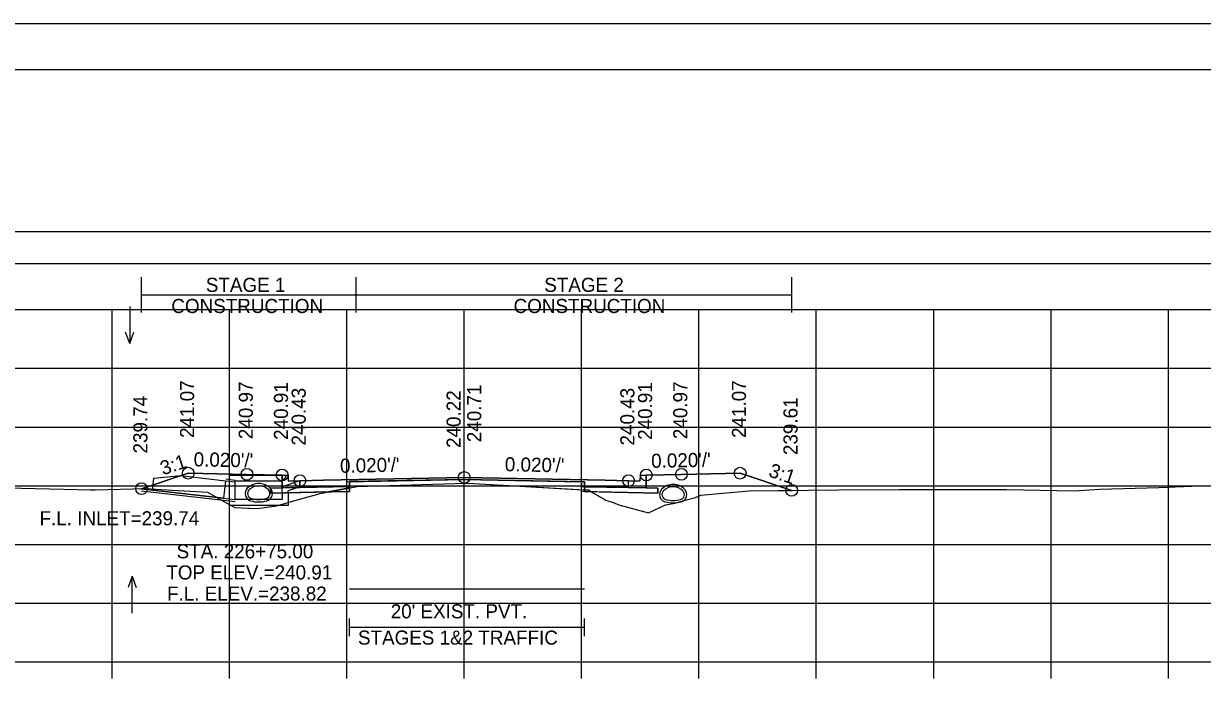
# Model space of a CAD drawing. Extents: x 1369627 to 1374022, y 380035 to 398173.
# Drawn here: x 1372061 to 1372161.4, y 386169.1 to 386225.6 of the extents above; entities that cross this region are included whole.
import ezdxf

# ---------------------------------------------------------------- set-up
doc = ezdxf.new("R2010")
doc.units = 0
for name, color, linetype in [('Default', 7, 'Continuous'), ('R_Alt Surface', 7, 'Continuous'), ('R_Axis', 7, 'Continuous'), ('R_Axis Annot', 7, 'Continuous'), ('R_Border', 7, 'Continuous'), ('R_Border Notes', 7, 'Continuous'), ('R_Drive', 7, 'Continuous'), ('R_Exist Surface', 7, 'Continuous'), ('R_Fin Surface', 7, 'Continuous'), ('R_Grid', 7, 'Continuous'), ('R_MOT', 7, 'Continuous'), ('R_No Plot', 7, 'Continuous'), ('R_Water', 7, 'Continuous'), ('R_Water Annot', 7, 'Continuous'), ('R_Xsect Elev', 7, 'Continuous'), ('R_Xsect Slope', 7, 'Continuous'), ('T_Vehicle Path Rt', 7, 'Continuous')]:
    doc.layers.add(name, color=color, linetype=linetype)

msp = doc.modelspace()

# ---------------------------------------------------------------- linework, layer by layer
at = {"layer": 'Default'}
for p, q in [((1372088.77, 386173.42), (1372088.77, 386174.92)), ((1372108.77, 386173.42), (1372108.77, 386174.92)), ((1372088.77, 386174.17), (1372108.77, 386174.17))]:
    msp.add_line(p, q, dxfattribs=at)
for points in [[(1371948.53, 386205.14), (1372248.53, 386205.14), (1372248.53, 386207.84), (1371948.53, 386207.84)], [(1372083.02, 386187.13), (1372083.52, 386187.13), (1372083.53, 386186.63), (1372084.53, 386186.65), (1372084.53, 386186.07), (1372083.03, 386186.04)], [(1372113.53, 386186.63), (1372113.54, 386187.13), (1372114.04, 386187.13), (1372114.03, 386186.04), (1372112.53, 386186.07), (1372112.53, 386186.65)]]:
    msp.add_lwpolyline(points, close=True, dxfattribs=at)
at = {"layer": 'R_Alt Surface'}
msp.add_lwpolyline([(1372083.03, 386187.13), (1372083.03, 386186.04), (1372084.53, 386186.07), (1372088.77, 386186.15), (1372088.77, 386186.57), (1372098.53, 386186.76), (1372108.77, 386186.56), (1372108.77, 386186.14), (1372112.53, 386186.07), (1372114.03, 386186.04), (1372114.03, 386187.13)], dxfattribs=at)
for points in [[(1372082.03, 386186.02), (1372083.03, 386186.04), (1372084.53, 386186.07), (1372088.77, 386186.15), (1372088.77, 386185.73), (1372082.03, 386185.6)], [(1372115.03, 386186.02), (1372114.03, 386186.04), (1372112.53, 386186.07), (1372108.77, 386186.14), (1372108.77, 386185.72), (1372115.03, 386185.6)]]:
    msp.add_lwpolyline(points, close=True, dxfattribs=at)
at = {"layer": 'R_Axis'}
for p, q in [((1371948.53, 386171.22), (1372248.53, 386171.22)), ((1372068.53, 386169.82), (1372068.53, 386171.22)), ((1372078.53, 386169.82), (1372078.53, 386171.22)), ((1372088.53, 386169.82), (1372088.53, 386171.22)), ((1372098.53, 386169.82), (1372098.53, 386171.22)), ((1372108.53, 386169.82), (1372108.53, 386171.22)), ((1372118.53, 386169.82), (1372118.53, 386171.22)), ((1372128.53, 386169.82), (1372128.53, 386171.22)), ((1372138.53, 386169.82), (1372138.53, 386171.22)), ((1372148.53, 386169.82), (1372148.53, 386171.22)), ((1372158.53, 386169.82), (1372158.53, 386171.22))]:
    msp.add_line(p, q, dxfattribs=at)
at = {"layer": 'R_Border'}
for p, q in [((1371940.53, 386221.68), (1372256.71, 386221.68)), ((1372093.05, 386221.42), (1372093.05, 386221.42)), ((1372093.05, 386221.42), (1372093.05, 386221.42))]:
    msp.add_line(p, q, dxfattribs=at)
at = {"layer": 'R_Drive'}
msp.add_line((1372071.04, 386185.97), (1372079.03, 386185.05), dxfattribs=at)
for centre, radius, start, end in [((1372080.51, 386185.56), 0.646, 136.3515, 253.9529), ((1372081.03, 386185.07), 1.35, 43.6485, 136.3515), ((1372080.51, 386185.56), 0.438, 136.3515, 253.9529), ((1372081.03, 386185.07), 1.15, 43.6485, 136.3515), ((1372081.54, 386185.56), 0.438, 286.0471, 43.6485), ((1372081.54, 386185.56), 0.646, 286.0471, 43.6485), ((1372115.82, 386185.47), 0.646, 136.3515, 253.9529), ((1372116.33, 386184.99), 1.35, 43.6485, 136.3515), ((1372115.82, 386185.47), 0.438, 136.3515, 253.9529), ((1372116.33, 386184.99), 1.15, 43.6485, 136.3515), ((1372116.85, 386185.47), 0.438, 286.0471, 43.6485), ((1372116.85, 386185.47), 0.646, 286.0471, 43.6485), ((1372081.03, 386187.34), 2.5, 253.9529, 286.0471), ((1372081.03, 386187.34), 2.29, 253.9529, 286.0471), ((1372116.33, 386187.26), 2.5, 253.9529, 286.0471), ((1372116.33, 386187.26), 2.29, 253.9529, 286.0471)]:
    msp.add_arc(centre, radius, start, end, dxfattribs=at)
at = {"layer": 'R_Exist Surface'}
msp.add_lwpolyline([(1372053.46, 386186.19), (1372064.41, 386185.92), (1372066.68, 386185.86), (1372067.09, 386185.86), (1372071.41, 386185.98), (1372073.19, 386185.87), (1372076.67, 386185.67), (1372078.32, 386184.75), (1372079, 386184.37), (1372080.11, 386184.31), (1372080.24, 386184.3), (1372080.88, 386184.27), (1372082.33, 386184.48), (1372082.4, 386184.49), (1372082.53, 386184.51), (1372082.66, 386184.53), (1372084.62, 386185.1), (1372086.16, 386185.54), (1372086.24, 386185.56), (1372089.42, 386186.17), (1372098.64, 386186.44), (1372098.77, 386186.45), (1372098.88, 386186.44), (1372109.13, 386185.85), (1372110.5, 386185.06), (1372110.55, 386184.99), (1372110.61, 386184.98), (1372110.95, 386184.89), (1372111.09, 386184.84), (1372111.7, 386184.61), (1372114.24, 386183.91), (1372115.69, 386184.59), (1372116.49, 386184.75), (1372117.37, 386184.98), (1372118.24, 386185.23), (1372118.69, 386185.43), (1372120.26, 386185.56), (1372122.8, 386185.78), (1372125.27, 386185.82), (1372130.44, 386185.86), (1372135.62, 386185.91), (1372138.35, 386185.91), (1372144.71, 386185.89), (1372144.71, 386185.89), (1372144.72, 386185.89), (1372150.49, 386185.8), (1372152.68, 386185.94), (1372157.7, 386186.08), (1372160.51, 386186.18), (1372170.82, 386186.3)], dxfattribs=at)
at = {"layer": 'R_Fin Surface'}
msp.add_lwpolyline([(1372071.04, 386185.97), (1372075.02, 386187.29), (1372080.02, 386187.19), (1372083.02, 386187.13), (1372083.52, 386187.13), (1372083.53, 386186.63), (1372084.53, 386186.65), (1372086.53, 386186.69), (1372098.53, 386186.93), (1372110.53, 386186.69), (1372112.53, 386186.65), (1372113.53, 386186.63), (1372113.54, 386187.13), (1372114.04, 386187.13), (1372117.04, 386187.19), (1372122.04, 386187.29), (1372126.43, 386185.83)], dxfattribs=at)
at = {"layer": 'R_Grid'}
for p, q in [((1371948.53, 386201.22), (1372248.53, 386201.22)), ((1372068.53, 386171.22), (1372068.53, 386201.22)), ((1372078.53, 386171.22), (1372078.53, 386201.22)), ((1372088.53, 386171.22), (1372088.53, 386201.22)), ((1372098.53, 386171.22), (1372098.53, 386201.22)), ((1372108.53, 386171.22), (1372108.53, 386201.22)), ((1372118.53, 386171.22), (1372118.53, 386201.22)), ((1372128.53, 386171.22), (1372128.53, 386201.22)), ((1372138.53, 386171.22), (1372138.53, 386201.22)), ((1372148.53, 386171.22), (1372148.53, 386201.22)), ((1372158.53, 386171.22), (1372158.53, 386201.22)), ((1371948.53, 386196.22), (1372248.53, 386196.22)), ((1371948.53, 386191.22), (1372248.53, 386191.22)), ((1371948.53, 386186.22), (1372248.53, 386186.22)), ((1371948.53, 386181.22), (1372248.53, 386181.22)), ((1371948.53, 386176.22), (1372248.53, 386176.22)), ((1371948.53, 386171.22), (1372248.53, 386171.22))]:
    msp.add_line(p, q, dxfattribs=at)
at = {"layer": 'R_MOT'}
for p, q in [((1372071.04, 386200.98), (1372071.04, 386203.98)), ((1372089.34, 386200.98), (1372089.34, 386203.98)), ((1372126.43, 386200.98), (1372126.43, 386203.98)), ((1372071.04, 386202.48), (1372126.43, 386202.48))]:
    msp.add_line(p, q, dxfattribs=at)
at = {"layer": 'R_No Plot'}
for p, q in [((1371928.13, 386225.58), (1372261.46, 386225.58)), ((1372078.21, 386186.81), (1372079.03, 386186.71)), ((1372071.04, 386185.8), (1372079.03, 386184.88))]:
    msp.add_line(p, q, dxfattribs=at)
for points in [[(1371928.12, 386225.58), (1372261.46, 386225.58), (1372261.46, 386012.24), (1371928.12, 386012.24)], [(1372174.45, 386221.68), (1372194.07, 386221.68), (1372194.07, 386211.8), (1372210.18, 386211.8), (1372233.38, 386211.8), (1372233.38, 386179.13), (1372256.59, 386179.13), (1372256.71, 386016.22), (1371940.53, 386016.22), (1371940.53, 386221.68)], [(1372098.53, 386186.93), (1372086.53, 386186.69), (1372084.53, 386186.65), (1372084.53, 386186.07), (1372088.53, 386186.15), (1372088.53, 386186.56), (1372098.53, 386186.76), (1372108.53, 386186.56), (1372108.53, 386186.15), (1372112.53, 386186.07), (1372112.53, 386186.65), (1372110.53, 386186.69)], [(1372088.53, 386186.15), (1372084.53, 386186.07), (1372083.03, 386186.04), (1372082.03, 386186.02), (1372082.03, 386185.6), (1372088.53, 386185.73)], [(1372108.53, 386186.15), (1372112.53, 386186.07), (1372114.03, 386186.04), (1372115.03, 386186.02), (1372115.03, 386185.6), (1372108.53, 386185.73)]]:
    msp.add_lwpolyline(points, close=True, dxfattribs=at)
for points in [[(1372083.02, 386187.13), (1372083.03, 386186.04), (1372084.53, 386186.07), (1372088.53, 386186.15), (1372088.53, 386186.56), (1372098.53, 386186.76), (1372108.53, 386186.56), (1372108.53, 386186.15), (1372112.53, 386186.07), (1372114.03, 386186.04), (1372114.04, 386187.13)], [(1372088.77, 386177.45), (1372108.77, 386177.45)]]:
    msp.add_lwpolyline(points, dxfattribs=at)
for centre in [(1372075.02, 386187.29), (1372080.02, 386187.19), (1372117.04, 386187.19), (1372122.04, 386187.29), (1372083.02, 386187.13), (1372084.53, 386186.65), (1372098.53, 386186.93), (1372112.53, 386186.65), (1372114.04, 386187.13), (1372071.04, 386185.97), (1372126.43, 386185.83)]:
    msp.add_circle(centre, 0.5, dxfattribs=at)
at = {"layer": 'R_Water'}
for p, q in [((1372078.53, 386187.13), (1372083.28, 386187.13)), ((1372078.53, 386185.63), (1372078.53, 386187.13)), ((1372083.36, 386186.97), (1372083.03, 386186.63)), ((1372083.36, 386186.97), (1372083.28, 386187.13)), ((1372071.04, 386185.97), (1372079.03, 386185.05)), ((1372078.19, 386186.64), (1372079.03, 386186.55)), ((1372079.03, 386185.63), (1372079.03, 386186.63)), ((1372079.03, 386186.63), (1372083.03, 386186.63)), ((1372084.53, 386186.65), (1372083.03, 386186.13)), ((1372083.03, 386185.63), (1372083.03, 386186.13)), ((1372084.53, 386186.12), (1372083.53, 386185.78)), ((1372083.53, 386185.63), (1372083.53, 386185.78))]:
    msp.add_line(p, q, dxfattribs=at)
msp.add_lwpolyline([(1372078.19, 386186.64), (1372078.02, 386185.15), (1372071.98, 386185.85), (1372072.1, 386186.88), (1372074.39, 386187.08)], close=True, dxfattribs=at)
for points in [[(1372084.53, 386186.12), (1372084.53, 386186.65)], [(1372083.53, 386185.63), (1372083.53, 386184.55), (1372081.03, 386184.55), (1372078.53, 386184.55), (1372078.53, 386185.63)], [(1372083.03, 386185.63), (1372083.03, 386185.05), (1372081.03, 386185.05), (1372079.03, 386185.05), (1372079.03, 386185.63)]]:
    msp.add_lwpolyline(points, dxfattribs=at)
at = {"layer": 'R_Water Annot'}
for p, q in [((1372070.03, 386201.48), (1372070.03, 386198.34)), ((1372070.03, 386198.34), (1372069.68, 386199.3)), ((1372070.03, 386198.34), (1372070.38, 386199.3)), ((1372070.24, 386178.53), (1372069.89, 386177.56)), ((1372070.24, 386175.38), (1372070.24, 386178.53)), ((1372070.24, 386178.53), (1372070.59, 386177.56))]:
    msp.add_line(p, q, dxfattribs=at)
at = {"layer": 'R_Xsect Elev'}
msp.add_line((1372098.53, 386186.44), (1372098.53, 386196.44), dxfattribs=at)
at = {"layer": 'T_Vehicle Path Rt'}
for p, q in [((1372083.03, 386186.04), (1372083.02, 386187.13)), ((1372114.04, 386187.13), (1372114.03, 386186.04)), ((1372086.96, 386185.7), (1372082.03, 386185.6)), ((1372088.77, 386186.04), (1372086.96, 386185.7)), ((1372086.96, 386185.7), (1372088.77, 386185.73)), ((1372088.77, 386186.15), (1372088.77, 386186.04)), ((1372088.77, 386185.73), (1372088.77, 386186.04)), ((1372108.77, 386185.87), (1372108.77, 386186.14)), ((1372109.13, 386185.85), (1372108.77, 386185.87)), ((1372108.77, 386185.87), (1372108.77, 386185.72)), ((1372108.77, 386185.72), (1372109.36, 386185.71)), ((1372109.36, 386185.71), (1372109.13, 386185.85))]:
    msp.add_line(p, q, dxfattribs=at)
for points in [[(1372083.02, 386187.13), (1372080.02, 386187.19), (1372075.02, 386187.29), (1372071.04, 386185.97)], [(1372108.77, 386186.14), (1372108.77, 386186.56), (1372098.53, 386186.76), (1372088.77, 386186.57), (1372088.77, 386186.15)], [(1372126.43, 386185.83), (1372122.04, 386187.29), (1372117.04, 386187.19), (1372114.04, 386187.13)], [(1372071.04, 386185.97), (1372071.41, 386185.98), (1372073.19, 386185.87), (1372076.67, 386185.67), (1372078.32, 386184.75), (1372079, 386184.37), (1372080.11, 386184.31), (1372080.24, 386184.3), (1372080.88, 386184.27), (1372082.33, 386184.48), (1372082.4, 386184.49), (1372082.53, 386184.51), (1372082.66, 386184.53), (1372084.62, 386185.1), (1372086.05, 386185.51)], [(1372082.03, 386185.6), (1372082.03, 386186.02), (1372083.03, 386186.04)], [(1372086.05, 386185.51), (1372086.16, 386185.54), (1372086.24, 386185.56), (1372086.96, 386185.7)], [(1372088.77, 386186.04), (1372089.42, 386186.17), (1372098.64, 386186.44), (1372098.77, 386186.45), (1372098.88, 386186.44), (1372108.77, 386185.87)], [(1372114.03, 386186.04), (1372115.03, 386186.02), (1372115.03, 386185.6), (1372109.36, 386185.71)], [(1372109.36, 386185.71), (1372110.5, 386185.06), (1372110.55, 386184.99), (1372110.61, 386184.98), (1372110.95, 386184.89), (1372111.09, 386184.84), (1372111.7, 386184.61), (1372114.24, 386183.91), (1372115.69, 386184.59), (1372116.49, 386184.75), (1372117.37, 386184.98), (1372118.24, 386185.23), (1372118.69, 386185.43), (1372120.26, 386185.56), (1372122.8, 386185.78), (1372125.27, 386185.82), (1372126.43, 386185.83)]]:
    msp.add_lwpolyline(points, dxfattribs=at)

# ---------------------------------------------------------------- texts
at = {"layer": 'R_Axis Annot'}
for s, p in [("20' EXIST. PVT.", (1372092.27, 386174.93)), ('STAGES 1&2 TRAFFIC', (1372089.48, 386172.69))]:
    msp.add_text(s, height=1.2, dxfattribs=at).set_placement(p)
at = {"layer": 'R_Border Notes'}
msp.add_text('F.L. INLET=239.74', height=1.2, dxfattribs=at).set_placement((1372062.35, 386182.85))
at = {"layer": 'R_MOT'}
for s, p in [('STAGE 1', (1372076.52, 386202.73)), ('STAGE 2', (1372105.35, 386202.73)), ('CONSTRUCTION', (1372073.58, 386200.93)), ('CONSTRUCTION', (1372102.74, 386200.93))]:
    msp.add_text(s, height=1.2, dxfattribs=at).set_placement(p)
at = {"layer": 'R_Water Annot'}
for s, p in [('STA. 226+75.00', (1372074.03, 386180.04)), ('TOP ELEV.=240.91', (1372073.15, 386178.24)), ('F.L. ELEV.=238.82', (1372073.21, 386176.44))]:
    msp.add_text(s, height=1.2, dxfattribs=at).set_placement(p)
at = {"layer": 'R_Xsect Elev'}
for s, p in [('241.07', (1372075.52, 386190.29)), ('240.97', (1372080.52, 386190.19)), ('240.91', (1372083.52, 386190.13)), ('240.71', (1372099.98, 386189.93)), ('240.91', (1372114.54, 386190.13)), ('240.97', (1372117.54, 386190.19)), ('241.07', (1372122.54, 386190.29)), ('239.74', (1372071.54, 386188.97)), ('240.43', (1372085.03, 386189.65)), ('240.22', (1372098.23, 386189.44)), ('240.43', (1372113.03, 386189.65)), ('239.61', (1372126.93, 386188.83))]:
    msp.add_text(s, height=1.2, rotation=90, dxfattribs=at).set_placement(p)
at = {"layer": 'R_Xsect Slope'}
for s, rotation, p in [('3:1', 18.4332, (1372072.87, 386187.1)), ("0.020'/'", 358.8542, (1372075.47, 386187.88)), ("0.020'/'", 1.1458, (1372087.96, 386187.32)), ("0.020'/'", 358.8542, (1372101.98, 386187.46)), ("0.020'/'", 1.1458, (1372114.47, 386187.74)), ('3:1', 341.5668, (1372124.39, 386187.03))]:
    msp.add_text(s, height=1.2, rotation=rotation, dxfattribs=at).set_placement(p)

doc.saveas('drawing.dxf')
